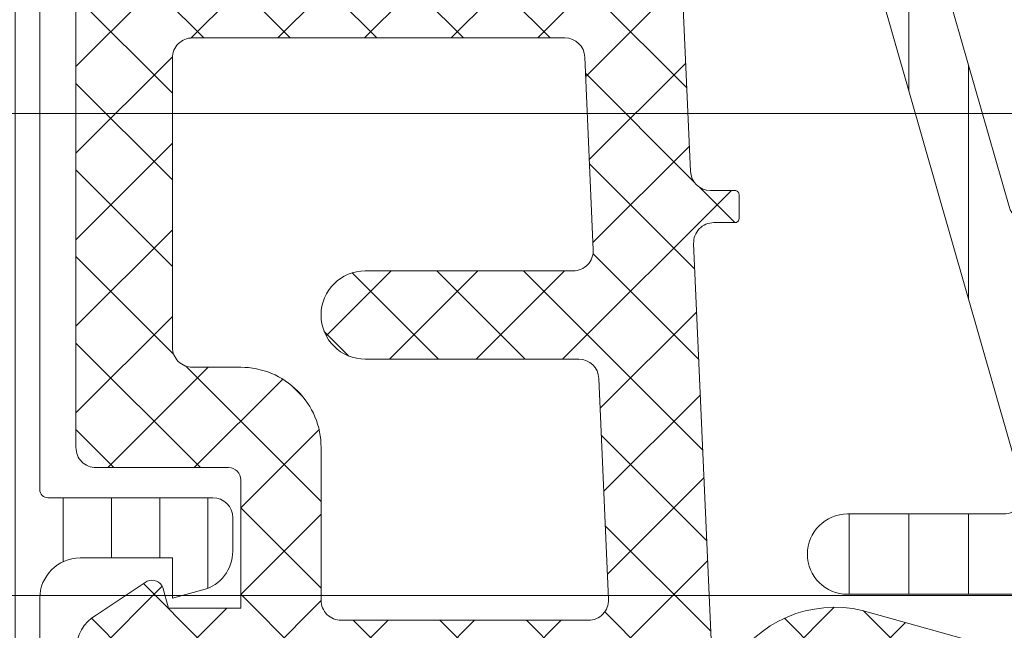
# Model space of a CAD drawing. Header units: millimetres. Extents: x 144573 to 336993, y 74252 to 247042.
# Tile 852 of 1056: x 205889 to 205913, y 219216 to 219232. Entities that reach past the tile are written whole.
import ezdxf

# ---------------------------------------------------------------- set-up
doc = ezdxf.new("R2010")
doc.units = ezdxf.units.MM
doc.layers.add('FASÁDA DETAILNÍ', color=255, linetype='Continuous', lineweight=0)

msp = doc.modelspace()

# ---------------------------------------------------------------- hatches: boundary and pattern name
at = {"layer": 'FASÁDA DETAILNÍ'}
h = msp.add_hatch(dxfattribs=at)
h.set_pattern_fill('LINIE', color=256, scale=1.2, angle=90, style=0)
h.set_pattern_definition([(90, (218707.1470326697, 217937.5531760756), (-1.2, 7.347638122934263e-17), [])])
edge = h.paths.add_edge_path()
edge.add_arc((205888.0547601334, 219209.7698121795), 0.2999999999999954, 90.00207529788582, 180.0020752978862, ccw=False)
edge.add_line((205888.0547492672, 219210.0698121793), (205888.8650806, 219210.0698408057))
edge.add_arc((205888.8650651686, 219210.5698381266), 0.4999973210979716, 270.0017683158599, 360.0023822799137)
edge.add_line((205889.3650624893, 219210.5698589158), (205889.3663830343, 219211.4109311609))
edge.add_arc((205889.5663830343, 219211.4109311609), 0.1999999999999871, 90.00000000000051, 180.0000000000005, ccw=False)
edge.add_line((205889.5663830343, 219211.6109311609), (205893.6663830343, 219211.6109311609))
edge.add_arc((205893.6663830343, 219212.1109311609), 0.5000000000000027, 269.9999999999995, 359.9999999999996)
edge.add_line((205894.1663830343, 219212.1109311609), (205894.1663830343, 219212.9416803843))
edge.add_arc((205893.1663830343, 219212.9416803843), 0.9999999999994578, 360.0000000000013, 434.9999999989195)
edge.add_line((205893.4252020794, 219213.9076062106), (205892.6663830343, 219214.1109311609))
edge.add_line((205892.6663830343, 219214.1109311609), (205892.6663830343, 219213.1109311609))
edge.add_line((205892.6663830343, 219213.1109311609), (205890.3663830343, 219213.1109311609))
edge.add_arc((205890.36809228, 219214.1150576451), 1.004127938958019, 180.2340877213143, 269.9024699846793, ccw=False)
edge.add_line((205889.3639727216, 219214.1109551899), (205889.3639727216, 219217.1108335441))
edge.add_arc((205890.3680920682, 219217.1068051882), 1.004127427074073, 450.09751797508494, 539.7701403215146, ccw=False)
edge.add_line((205890.3663830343, 219218.1109311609), (205892.6663830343, 219218.1109311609))
edge.add_line((205892.6663830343, 219218.1109311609), (205892.6663830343, 219217.1109311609))
edge.add_line((205892.6663830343, 219217.1109311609), (205893.4252020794, 219217.3142561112))
edge.add_arc((205893.1663830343, 219218.2801819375), 1.000000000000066, 285.0000000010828, 359.9999999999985)
edge.add_line((205894.1663830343, 219218.2801819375), (205894.1663830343, 219219.1109311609))
edge.add_arc((205893.6663830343, 219219.1109311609), 0.4999999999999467, 360, 450)
edge.add_line((205893.6663830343, 219219.6109311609), (205889.5663830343, 219219.6109311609))
edge.add_arc((205889.5681115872, 219219.8151042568), 0.2041804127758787, 181.1558689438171, 269.5149389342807, ccw=False)
edge.add_line((205889.3639727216, 219219.8109854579), (205889.3639498, 219245.6523522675))
edge.add_arc((205888.8639524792, 219245.6523368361), 0.4999973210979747, 360.0017683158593, 450.0023822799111)
edge.add_line((205888.8639316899, 219246.1523341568), (205888.0536003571, 219246.1523055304))
edge.add_arc((205888.0535894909, 219246.4523055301), 0.299999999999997, 180.0020752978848, 270.0020752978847, ccw=False)
edge.add_line((205887.7535894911, 219246.4522946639), (205887.7538345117, 219248.8522930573))
edge.add_arc((205887.2538385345, 219248.8522775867), 0.499995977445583, 360.0017728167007, 450.0023777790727)
edge.add_line((205887.2538177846, 219249.3522735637), (205883.7772762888, 219249.3521469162))
edge.add_arc((205883.9196227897, 219248.3623339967), 0.99999607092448, 458.1836833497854, 572.7290913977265)
edge.add_line((205883.0783897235, 219247.821668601), (205884.3969421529, 219245.5380595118))
edge.add_arc((205883.9639384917, 219245.2880438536), 0.5000000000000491, 360.00213520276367, 390.00207189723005, ccw=False)
edge.add_line((205884.4639384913, 219245.2880624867), (205884.4650248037, 219210.9337937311))
edge.add_arc((205883.9650248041, 219210.9337761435), 0.5000000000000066, 330.0020786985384, 360.0020153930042, ccw=False)
edge.add_line((205884.3980465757, 219210.6837918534), (205883.0796595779, 219208.4000872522))
edge.add_arc((205883.9209318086, 219207.8594827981), 0.9999960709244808, 507.2750591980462, 621.8204672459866)
edge.add_line((205883.7786570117, 219206.8696595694), (205887.2551985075, 219206.8697862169))
edge.add_arc((205887.2551830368, 219207.3697821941), 0.4999959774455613, 270.0017728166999, 360.0023777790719)
edge.add_line((205887.7551790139, 219207.3698029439), (205887.7547601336, 219209.7698013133))
edge = h.paths.add_edge_path(flags=16)
edge.add_line((205887.5644845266, 219233.9609249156), (205886.2644904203, 219233.9609249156))
edge.add_arc((205886.2644867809, 219234.4609212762), 0.4999963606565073, 179.9995829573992, 270.0004170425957, ccw=False)
edge.add_line((205885.7644904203, 219234.4609249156), (205885.7644904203, 219243.3109188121))
edge.add_arc((205886.2644867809, 219243.3109224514), 0.4999963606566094, 89.99958295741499, 180.0004170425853, ccw=False)
edge.add_line((205886.2644904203, 219243.810918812), (205887.5644845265, 219243.810918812))
edge.add_arc((205887.5645010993, 219243.3109188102), 0.5000000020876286, 360.0000002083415, 450.0018991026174, ccw=False)
edge.add_line((205888.0645011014, 219243.3109188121), (205888.0645011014, 219234.4609249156))
edge.add_arc((205887.5645010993, 219234.4609249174), 0.5000000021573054, 269.99810091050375, 359.99999978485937, ccw=False)
edge = h.paths.add_edge_path(flags=16)
edge.add_arc((205887.5645011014, 219223.7609188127), 0.4999999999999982, 269.9999999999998, 360.000000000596, ccw=False)
edge.add_line((205887.5645011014, 219223.2609188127), (205886.2644904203, 219223.2609188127))
edge.add_arc((205886.2644904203, 219223.7609188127), 0.4999999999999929, 179.9999999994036, 269.99999999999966, ccw=False)
edge.add_line((205885.7644904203, 219223.7609188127), (205885.7644904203, 219232.4609249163))
edge.add_arc((205886.2644904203, 219232.4609249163), 0.5000000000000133, 450.0000000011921, 539.9999999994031, ccw=False)
edge.add_line((205886.2644904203, 219232.9609249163), (205887.5645011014, 219232.9609249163))
edge.add_arc((205887.5645011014, 219232.4609249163), 0.5000000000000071, 360.00000000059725, 450.0000000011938, ccw=False)
edge.add_line((205888.0645011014, 219232.4609249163), (205888.0645011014, 219223.7609188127))
edge = h.paths.add_edge_path(flags=16)
edge.add_arc((205886.2644867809, 219221.7609224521), 0.4999963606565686, 89.99958295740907, 180.0004170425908, ccw=False)
edge.add_line((205886.2644904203, 219222.2609188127), (205887.5644845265, 219222.2609188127))
edge.add_arc((205887.5645010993, 219221.7609188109), 0.5000000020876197, 360.00000020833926, 450.0018991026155, ccw=False)
edge.add_line((205888.0645011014, 219221.7609188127), (205888.0645011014, 219212.9109096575))
edge.add_arc((205887.5645163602, 219212.9109096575), 0.4999847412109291, 269.99999999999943, 360.00000000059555, ccw=False)
edge.add_line((205887.5645163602, 219212.4109249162), (205886.2645056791, 219212.4109249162))
edge.add_arc((205886.2645056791, 219212.910940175), 0.5000152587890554, 179.9999999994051, 270.0000000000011, ccw=False)
edge.add_line((205885.7644904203, 219212.9109401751), (205885.7644904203, 219221.7609188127))
h = msp.add_hatch(dxfattribs=at)
h.set_pattern_fill('ANSI37', color=256, scale=0.48, angle=90, style=0)
h.set_pattern_definition([(135, (205894.363949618, 219219.3597288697), (-1.077630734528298, -1.077630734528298), []), (225, (205894.363949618, 219219.3597288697), (1.077630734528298, -1.077630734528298), [])])
edge = h.paths.add_edge_path(flags=16)
edge.add_line((205893.6996556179, 219215.9584518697), (205892.3068016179, 219216.0581958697))
edge.add_arc((205892.2639441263, 219215.4597289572), 0.599999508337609, 85.90391948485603, 180.0000083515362)
edge.add_arc((205892.2639441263, 219215.4597287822), 0.5999995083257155, 179.9999916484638, 274.0960805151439)
edge.add_line((205892.3068016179, 219214.8612618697), (205893.6996556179, 219214.9610058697))
edge.add_arc((205893.6639411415, 219215.4597288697), 0.5000001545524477, 274.0960643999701, 445.9039356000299)
edge = h.paths.add_edge_path(flags=16)
edge.add_arc((205896.8639492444, 219213.8597322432), 0.4999996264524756, 89.99995719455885, 180.0000428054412)
edge.add_line((205896.363949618, 219213.8597318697), (205896.363949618, 219210.2660468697))
edge.add_arc((205896.8639499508, 219210.2660468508), 0.5000003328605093, 179.9999978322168, 293.2180266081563)
edge.add_line((205897.0610656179, 219209.8065408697), (205903.3921676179, 219212.5224188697))
edge.add_arc((205903.1950516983, 219212.9819242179), 0.4999998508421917, 293.2180817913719, 362.5001106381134)
edge.add_line((205903.6945756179, 219213.0037348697), (205903.6562496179, 219213.8815418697))
edge.add_arc((205903.1567260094, 219213.8597323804), 0.499999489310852, 2.499979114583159, 90.00004485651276)
edge.add_line((205903.1567256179, 219214.3597318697), (205896.863949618, 219214.3597318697))
edge = h.paths.add_edge_path(flags=16)
edge.add_line((205902.2721116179, 219239.4136508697), (205893.3752586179, 219243.5623208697))
edge.add_arc((205893.1639494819, 219243.1091671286), 0.4999998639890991, 64.99999208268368, 180.0000296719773)
edge.add_line((205892.6639496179, 219243.1091668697), (205892.6639496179, 219233.7597318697))
edge.add_arc((205893.1639492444, 219233.7597314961), 0.4999996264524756, 179.9999571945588, 270.0000428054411)
edge.add_line((205893.1639496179, 219233.2597318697), (205902.2878726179, 219233.2597318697))
edge.add_arc((205902.2878724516, 219233.7597319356), 0.5000000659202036, 270.000019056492, 362.5000272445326)
edge.add_line((205902.7873966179, 219233.7815418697), (205902.5603266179, 219238.9823058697))
edge.add_arc((205902.0608012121, 219238.9604961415), 0.5000012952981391, 2.499997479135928, 64.99990801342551)
edge = h.paths.add_edge_path(flags=16)
edge.add_arc((205893.1639492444, 219230.5597322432), 0.4999996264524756, 89.99995719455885, 180.0000428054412)
edge.add_line((205892.6639496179, 219230.5597318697), (205892.6639496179, 219223.3597318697))
edge.add_arc((205893.1639492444, 219223.3597314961), 0.4999996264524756, 179.9999571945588, 270.0000428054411)
edge.add_line((205893.1639496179, 219222.8597318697), (205894.363949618, 219222.8597318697))
edge.add_arc((205894.3639511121, 219220.8597333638), 1.999998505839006, -4.2804607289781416e-05, 90.0000428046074, ccw=False)
edge.add_line((205896.363949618, 219220.8597318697), (205896.363949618, 219217.0597318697))
edge.add_arc((205896.8639492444, 219217.0597314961), 0.4999996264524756, 179.9999571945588, 270.0000428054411)
edge.add_line((205896.863949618, 219216.5597318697), (205903.0170106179, 219216.5597318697))
edge.add_arc((205903.0170104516, 219217.0597319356), 0.5000000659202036, 270.000019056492, 362.5000272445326)
edge.add_line((205903.5165346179, 219217.0815418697), (205903.2763996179, 219222.5815418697))
edge.add_arc((205902.7768760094, 219222.5597323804), 0.499999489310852, 2.499979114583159, 90.00004485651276)
edge.add_line((205902.7768756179, 219223.0597318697), (205897.4639496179, 219223.0597318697))
edge.add_arc((205897.4639496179, 219224.1597318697), 1.099999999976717, 90, 270, ccw=False)
edge.add_line((205897.4639496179, 219225.2597318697), (205902.6371606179, 219225.2597318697))
edge.add_arc((205902.6371604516, 219225.7597319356), 0.5000000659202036, 270.000019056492, 362.5000272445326)
edge.add_line((205903.1366846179, 219225.7815418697), (205902.9271116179, 219230.5815418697))
edge.add_arc((205902.4275880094, 219230.5597323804), 0.499999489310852, 2.499979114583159, 90.00004485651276)
edge.add_line((205902.4275876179, 219231.0597318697), (205893.1639496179, 219231.0597318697))
edge = h.paths.add_edge_path()
edge.add_line((205894.5504066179, 219245.7727848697), (205903.3382726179, 219241.6749358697))
edge.add_ellipse((205902.0704151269, 219238.9560105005), major_axis=(-3.000002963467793, 0), ratio=1, start_angle=182.5000588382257, end_angle=244.9999693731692, ccw=False)
edge.add_line((205905.0675626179, 219239.0868718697), (205905.0958966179, 219238.4379218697))
edge.add_ellipse((205905.5954202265, 219238.459731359), major_axis=(-0.499999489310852, 0), ratio=1, start_angle=2.499979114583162, end_angle=90.00004485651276)
edge.add_line((205905.5954206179, 219237.9597318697), (205906.5639496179, 219237.9597318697))
edge.add_ellipse((205906.5639496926, 219237.8597319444), major_axis=(-0.09999992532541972, 0), ratio=1, start_angle=179.9999572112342, end_angle=270.0000428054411, ccw=False)
edge.add_line((205906.6639496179, 219237.8597318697), (205906.6639496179, 219237.2597318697))
edge.add_ellipse((205906.5639496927, 219237.259731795), major_axis=(-0.09999992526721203, 0), ratio=1, start_angle=89.99995717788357, end_angle=180.0000427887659, ccw=False)
edge.add_line((205906.5639496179, 219237.1597318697), (205905.6609116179, 219237.1597318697))
edge.add_ellipse((205905.6609117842, 219236.6597318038), major_axis=(-0.5000000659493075, 0), ratio=1, start_angle=-89.99998094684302, end_angle=2.500027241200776)
edge.add_line((205905.1613876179, 219236.6379218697), (205905.555225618, 219227.7376278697))
edge.add_ellipse((205906.0547368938, 219227.7597319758), major_axis=(-0.5000001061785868, 0), ratio=1, start_angle=2.533769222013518, end_angle=90.00008298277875)
edge.add_line((205906.0547376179, 219227.2597318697), (205906.6639496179, 219227.2597318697))
edge.add_ellipse((205906.6639496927, 219227.1597319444), major_axis=(-0.09999992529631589, 0), ratio=1, start_angle=179.9999572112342, end_angle=270.0000428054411, ccw=False)
edge.add_line((205906.7639496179, 219227.1597318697), (205906.7639496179, 219226.5597318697))
edge.add_ellipse((205906.6639496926, 219226.559731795), major_axis=(-0.0999999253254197, 0), ratio=1, start_angle=89.99995721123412, end_angle=180.0000427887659, ccw=False)
edge.add_line((205906.6639496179, 219226.4597318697), (205906.1343876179, 219226.4597318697))
edge.add_ellipse((205906.1343873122, 219225.9597313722), major_axis=(-0.5000004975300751, 0), ratio=1, start_angle=-90.0000350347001, end_angle=2.533697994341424)
edge.add_line((205905.634875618, 219225.9376278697), (205906.1455316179, 219214.3974028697))
edge.add_ellipse((205906.6450562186, 219214.4192124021), major_axis=(-0.5000004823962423, 0), ratio=1, start_angle=2.499979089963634, end_angle=93.21705730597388)
edge.add_line((205906.6731156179, 219213.9199998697), (205911.8068586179, 219214.2085628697))
edge.add_ellipse((205911.6913031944, 219214.6189808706), major_axis=(-0.4263754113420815, 0), ratio=1, start_angle=105.7248544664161, end_angle=249.2410276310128)
edge.add_line((205911.8424266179, 219215.0176758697), (205911.6098236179, 219215.0164358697))
edge.add_line((205911.6098236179, 219215.0164358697), (205909.7272446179, 219214.7182978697))
edge.add_line((205909.7272446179, 219214.7182978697), (205906.8779596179, 219215.1187238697))
edge.add_ellipse((205906.9197102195, 219215.4158044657), major_axis=(-0.2999999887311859, 0), ratio=1, start_angle=-34.59774638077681, end_angle=82.00025595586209, ccw=False)
edge.add_ellipse((205909.1422813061, 219213.8826910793), major_axis=(-3.000047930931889, 0), ratio=1, start_angle=251.9915754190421, end_angle=325.40235871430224, ccw=False)
edge.add_line((205910.0697666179, 219216.7357698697), (205912.324657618, 219216.1021938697))
edge.add_ellipse((205912.1637280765, 219215.3269813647), major_axis=(-0.7917403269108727, 0), ratio=1, start_angle=186.798346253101, end_angle=258.2723102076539, ccw=False)
edge.add_line((205912.9499016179, 219215.4207038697), (205912.9511226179, 219214.3624938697))
edge.add_ellipse((205911.772036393, 219214.4916181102), major_axis=(-1.186135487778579, 0), ratio=1, start_angle=108.65557644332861, end_angle=173.7503218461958, ccw=False)
edge.add_line((205912.1514556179, 219213.3678038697), (205908.9101156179, 219212.2734708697))
edge.add_line((205908.9101156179, 219212.2734708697), (205900.8603206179, 219209.3836928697))
edge.add_line((205900.8603206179, 219209.3836928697), (205890.9624436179, 219205.0508838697))
edge.add_ellipse((205890.7641735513, 219205.5098928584), major_axis=(-0.5000002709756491, 0), ratio=1, start_angle=0.06657637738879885, end_angle=113.36204948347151, ccw=False)
edge.add_line((205890.2641736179, 219205.5093118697), (205890.2635386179, 219206.0560128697))
edge.add_ellipse((205890.7635387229, 219206.0565931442), major_axis=(-0.5000004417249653, 0), ratio=1, start_angle=-66.07917546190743, end_angle=0.06649451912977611, ccw=False)
edge.add_line((205890.5608016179, 219206.5136468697), (205893.7648046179, 219207.9154028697))
edge.add_ellipse((205893.3639502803, 219208.831543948), major_axis=(-0.9999993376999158, 0), ratio=1, start_angle=113.6316147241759, end_angle=180.0000528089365)
edge.add_line((205894.363949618, 219208.8315448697), (205894.363949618, 219214.0594868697))
edge.add_line((205894.363949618, 219214.0594868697), (205892.5644706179, 219214.0594958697))
edge.add_line((205892.5644706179, 219214.0594958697), (205892.4265286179, 219213.5446948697))
edge.add_ellipse((205892.1493745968, 219213.6594601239), major_axis=(-0.2999756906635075, 0), ratio=1, start_angle=67.49643330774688, end_angle=157.5062997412, ccw=False)
edge.add_line((205892.0345616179, 219213.3823258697), (205890.7644346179, 219214.2314928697))
edge.add_ellipse((205891.2641553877, 219215.097357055), major_axis=(-0.9997207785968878, 0), ratio=1, start_angle=-0.00761184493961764, end_angle=60.009239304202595, ccw=False)
edge.add_line((205890.2644346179, 219215.0974898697), (205890.2644656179, 219215.8218508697))
edge.add_ellipse((205891.2642034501, 219215.8216428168), major_axis=(-0.9997378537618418, 0), ratio=1, start_angle=299.9913249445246, end_angle=359.98807632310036, ccw=False)
edge.add_line((205890.7644656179, 219216.6875168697), (205892.0345616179, 219217.5366838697))
edge.add_ellipse((205892.1493735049, 219217.2595363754), major_axis=(-0.2999875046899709, 0), ratio=1, start_angle=202.4986038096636, end_angle=292.5024061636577, ccw=False)
edge.add_line((205892.4265286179, 219217.3743298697), (205892.5645006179, 219216.8595138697))
edge.add_line((205892.5645006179, 219216.8595138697), (205894.363949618, 219216.8595058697))
edge.add_line((205894.363949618, 219216.8595058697), (205894.363949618, 219220.0597328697))
edge.add_ellipse((205894.0639498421, 219220.0597330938), major_axis=(-0.2999997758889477, 0), ratio=1, start_angle=179.9999572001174, end_angle=270.0000428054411)
edge.add_line((205894.0639496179, 219220.3597328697), (205890.7639536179, 219220.3597328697))
edge.add_ellipse((205890.7639532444, 219220.8597324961), major_axis=(-0.4999996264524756, 0), ratio=1, start_angle=-4.2805441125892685e-05, end_angle=90.00004280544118, ccw=False)
edge.add_line((205890.2639536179, 219220.8597328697), (205890.2639536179, 219247.7573548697))
edge.add_line((205890.2639536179, 219247.7573548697), (205891.814345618, 219248.6524728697))
edge.add_ellipse((205892.064345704, 219248.2194603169), major_axis=(-0.4999999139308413, 0), ratio=1, start_angle=180.0000633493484, end_angle=300.0000170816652, ccw=False)
edge.add_line((205892.564345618, 219248.2194608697), (205894.2617166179, 219248.2194608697))
edge.add_line((205894.2617166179, 219248.2194608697), (205894.2617166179, 219246.2259388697))
edge.add_ellipse((205894.761716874, 219246.225938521), major_axis=(-0.5000002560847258, 0), ratio=1, start_angle=-3.995391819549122e-05, end_angle=64.99987141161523)
h = msp.add_hatch(dxfattribs=at)
h.set_pattern_fill('ANSI37', color=256, scale=0.48, angle=90, style=0)
h.set_pattern_definition([(135, (205894.3639498, 219219.3597288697), (-1.077630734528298, -1.077630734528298), []), (225, (205894.3639498, 219219.3597288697), (1.077630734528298, -1.077630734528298), [])])
edge = h.paths.add_edge_path(flags=16)
edge.add_line((205893.6996558, 219215.9584518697), (205892.3068018, 219216.0581958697))
edge.add_arc((205892.2639443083, 219215.4597289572), 0.599999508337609, 85.90391948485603, 180.0000083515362)
edge.add_arc((205892.2639443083, 219215.4597287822), 0.5999995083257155, 179.9999916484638, 274.0960805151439)
edge.add_line((205892.3068018, 219214.8612618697), (205893.6996558, 219214.9610058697))
edge.add_arc((205893.6639413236, 219215.4597288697), 0.5000001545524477, 274.0960643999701, 445.9039356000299)
edge = h.paths.add_edge_path(flags=16)
edge.add_arc((205896.8639494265, 219213.8597322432), 0.4999996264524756, 89.99995719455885, 180.0000428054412)
edge.add_line((205896.3639498, 219213.8597318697), (205896.3639498, 219210.2660468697))
edge.add_arc((205896.8639501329, 219210.2660468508), 0.5000003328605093, 179.9999978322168, 293.2180266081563)
edge.add_line((205897.0610658, 219209.8065408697), (205903.3921678, 219212.5224188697))
edge.add_arc((205903.1950518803, 219212.9819242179), 0.4999998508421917, 293.2180817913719, 362.5001106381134)
edge.add_line((205903.6945758, 219213.0037348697), (205903.6562498, 219213.8815418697))
edge.add_arc((205903.1567261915, 219213.8597323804), 0.499999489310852, 2.499979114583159, 90.00004485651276)
edge.add_line((205903.1567258, 219214.3597318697), (205896.8639498, 219214.3597318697))
edge = h.paths.add_edge_path(flags=16)
edge.add_line((205902.2721118, 219239.4136508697), (205893.3752588, 219243.5623208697))
edge.add_arc((205893.163949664, 219243.1091671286), 0.4999998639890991, 64.99999208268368, 180.0000296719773)
edge.add_line((205892.6639498, 219243.1091668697), (205892.6639498, 219233.7597318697))
edge.add_arc((205893.1639494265, 219233.7597314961), 0.4999996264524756, 179.9999571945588, 270.0000428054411)
edge.add_line((205893.1639498, 219233.2597318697), (205902.2878728, 219233.2597318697))
edge.add_arc((205902.2878726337, 219233.7597319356), 0.5000000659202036, 270.000019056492, 362.5000272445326)
edge.add_line((205902.7873968, 219233.7815418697), (205902.5603268, 219238.9823058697))
edge.add_arc((205902.0608013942, 219238.9604961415), 0.5000012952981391, 2.499997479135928, 64.99990801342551)
edge = h.paths.add_edge_path(flags=16)
edge.add_arc((205893.1639494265, 219230.5597322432), 0.4999996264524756, 89.99995719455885, 180.0000428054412)
edge.add_line((205892.6639498, 219230.5597318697), (205892.6639498, 219223.3597318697))
edge.add_arc((205893.1639494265, 219223.3597314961), 0.4999996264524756, 179.9999571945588, 270.0000428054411)
edge.add_line((205893.1639498, 219222.8597318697), (205894.3639498, 219222.8597318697))
edge.add_arc((205894.3639512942, 219220.8597333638), 1.999998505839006, -4.2804607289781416e-05, 90.0000428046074, ccw=False)
edge.add_line((205896.3639498, 219220.8597318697), (205896.3639498, 219217.0597318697))
edge.add_arc((205896.8639494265, 219217.0597314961), 0.4999996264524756, 179.9999571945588, 270.0000428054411)
edge.add_line((205896.8639498, 219216.5597318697), (205903.0170108, 219216.5597318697))
edge.add_arc((205903.0170106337, 219217.0597319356), 0.5000000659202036, 270.000019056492, 362.5000272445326)
edge.add_line((205903.5165348, 219217.0815418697), (205903.2763998, 219222.5815418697))
edge.add_arc((205902.7768761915, 219222.5597323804), 0.499999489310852, 2.499979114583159, 90.00004485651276)
edge.add_line((205902.7768758, 219223.0597318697), (205897.4639498, 219223.0597318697))
edge.add_arc((205897.4639498, 219224.1597318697), 1.099999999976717, 90, 270, ccw=False)
edge.add_line((205897.4639498, 219225.2597318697), (205902.6371608, 219225.2597318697))
edge.add_arc((205902.6371606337, 219225.7597319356), 0.5000000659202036, 270.000019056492, 362.5000272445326)
edge.add_line((205903.1366848, 219225.7815418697), (205902.9271118, 219230.5815418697))
edge.add_arc((205902.4275881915, 219230.5597323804), 0.499999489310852, 2.499979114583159, 90.00004485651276)
edge.add_line((205902.4275878, 219231.0597318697), (205893.1639498, 219231.0597318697))
edge = h.paths.add_edge_path()
edge.add_line((205894.5504068, 219245.7727848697), (205903.3382728, 219241.6749358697))
edge.add_ellipse((205902.070415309, 219238.9560105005), major_axis=(-3.000002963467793, 0), ratio=1, start_angle=182.5000588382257, end_angle=244.9999693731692, ccw=False)
edge.add_line((205905.0675628, 219239.0868718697), (205905.0958968, 219238.4379218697))
edge.add_ellipse((205905.5954204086, 219238.459731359), major_axis=(-0.499999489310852, 0), ratio=1, start_angle=2.499979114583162, end_angle=90.00004485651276)
edge.add_line((205905.5954208, 219237.9597318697), (205906.5639498, 219237.9597318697))
edge.add_ellipse((205906.5639498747, 219237.8597319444), major_axis=(-0.09999992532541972, 0), ratio=1, start_angle=179.9999572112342, end_angle=270.0000428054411, ccw=False)
edge.add_line((205906.6639498, 219237.8597318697), (205906.6639498, 219237.2597318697))
edge.add_ellipse((205906.5639498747, 219237.259731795), major_axis=(-0.09999992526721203, 0), ratio=1, start_angle=89.99995717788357, end_angle=180.0000427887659, ccw=False)
edge.add_line((205906.5639498, 219237.1597318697), (205905.6609118, 219237.1597318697))
edge.add_ellipse((205905.6609119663, 219236.6597318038), major_axis=(-0.5000000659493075, 0), ratio=1, start_angle=-89.99998094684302, end_angle=2.500027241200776)
edge.add_line((205905.1613878, 219236.6379218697), (205905.5552258, 219227.7376278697))
edge.add_ellipse((205906.0547370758, 219227.7597319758), major_axis=(-0.5000001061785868, 0), ratio=1, start_angle=2.533769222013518, end_angle=90.00008298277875)
edge.add_line((205906.0547378, 219227.2597318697), (205906.6639498, 219227.2597318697))
edge.add_ellipse((205906.6639498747, 219227.1597319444), major_axis=(-0.09999992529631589, 0), ratio=1, start_angle=179.9999572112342, end_angle=270.0000428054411, ccw=False)
edge.add_line((205906.7639498, 219227.1597318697), (205906.7639498, 219226.5597318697))
edge.add_ellipse((205906.6639498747, 219226.559731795), major_axis=(-0.0999999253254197, 0), ratio=1, start_angle=89.99995721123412, end_angle=180.0000427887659, ccw=False)
edge.add_line((205906.6639498, 219226.4597318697), (205906.1343878, 219226.4597318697))
edge.add_ellipse((205906.1343874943, 219225.9597313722), major_axis=(-0.5000004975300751, 0), ratio=1, start_angle=-90.0000350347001, end_angle=2.533697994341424)
edge.add_line((205905.6348758, 219225.9376278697), (205906.1455318, 219214.3974028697))
edge.add_ellipse((205906.6450564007, 219214.4192124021), major_axis=(-0.5000004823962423, 0), ratio=1, start_angle=2.499979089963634, end_angle=93.21705730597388)
edge.add_line((205906.6731158, 219213.9199998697), (205911.8068588, 219214.2085628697))
edge.add_ellipse((205911.6913033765, 219214.6189808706), major_axis=(-0.4263754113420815, 0), ratio=1, start_angle=105.7248544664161, end_angle=249.2410276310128)
edge.add_line((205911.8424268, 219215.0176758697), (205911.6098238, 219215.0164358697))
edge.add_line((205911.6098238, 219215.0164358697), (205909.7272448, 219214.7182978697))
edge.add_line((205909.7272448, 219214.7182978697), (205906.8779598, 219215.1187238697))
edge.add_ellipse((205906.9197104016, 219215.4158044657), major_axis=(-0.2999999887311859, 0), ratio=1, start_angle=-34.59774638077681, end_angle=82.00025595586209, ccw=False)
edge.add_ellipse((205909.1422814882, 219213.8826910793), major_axis=(-3.000047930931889, 0), ratio=1, start_angle=251.9915754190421, end_angle=325.40235871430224, ccw=False)
edge.add_line((205910.0697668, 219216.7357698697), (205912.3246578, 219216.1021938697))
edge.add_ellipse((205912.1637282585, 219215.3269813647), major_axis=(-0.7917403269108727, 0), ratio=1, start_angle=186.798346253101, end_angle=258.2723102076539, ccw=False)
edge.add_line((205912.9499018, 219215.4207038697), (205912.9511228, 219214.3624938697))
edge.add_ellipse((205911.772036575, 219214.4916181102), major_axis=(-1.186135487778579, 0), ratio=1, start_angle=108.65557644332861, end_angle=173.7503218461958, ccw=False)
edge.add_line((205912.1514558, 219213.3678038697), (205908.9101158, 219212.2734708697))
edge.add_line((205908.9101158, 219212.2734708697), (205900.8603208, 219209.3836928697))
edge.add_line((205900.8603208, 219209.3836928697), (205890.9624438, 219205.0508838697))
edge.add_ellipse((205890.7641737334, 219205.5098928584), major_axis=(-0.5000002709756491, 0), ratio=1, start_angle=0.06657637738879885, end_angle=113.36204948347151, ccw=False)
edge.add_line((205890.2641738, 219205.5093118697), (205890.2635388, 219206.0560128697))
edge.add_ellipse((205890.763538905, 219206.0565931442), major_axis=(-0.5000004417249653, 0), ratio=1, start_angle=-66.07917546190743, end_angle=0.06649451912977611, ccw=False)
edge.add_line((205890.5608018, 219206.5136468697), (205893.7648048, 219207.9154028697))
edge.add_ellipse((205893.3639504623, 219208.831543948), major_axis=(-0.9999993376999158, 0), ratio=1, start_angle=113.6316147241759, end_angle=180.0000528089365)
edge.add_line((205894.3639498, 219208.8315448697), (205894.3639498, 219214.0594868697))
edge.add_line((205894.3639498, 219214.0594868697), (205892.5644708, 219214.0594958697))
edge.add_line((205892.5644708, 219214.0594958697), (205892.4265288, 219213.5446948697))
edge.add_ellipse((205892.1493747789, 219213.6594601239), major_axis=(-0.2999756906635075, 0), ratio=1, start_angle=67.49643330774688, end_angle=157.5062997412, ccw=False)
edge.add_line((205892.0345618, 219213.3823258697), (205890.7644348, 219214.2314928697))
edge.add_ellipse((205891.2641555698, 219215.097357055), major_axis=(-0.9997207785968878, 0), ratio=1, start_angle=-0.00761184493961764, end_angle=60.009239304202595, ccw=False)
edge.add_line((205890.2644348, 219215.0974898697), (205890.2644658, 219215.8218508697))
edge.add_ellipse((205891.2642036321, 219215.8216428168), major_axis=(-0.9997378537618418, 0), ratio=1, start_angle=299.9913249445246, end_angle=359.98807632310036, ccw=False)
edge.add_line((205890.7644658, 219216.6875168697), (205892.0345618, 219217.5366838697))
edge.add_ellipse((205892.149373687, 219217.2595363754), major_axis=(-0.2999875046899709, 0), ratio=1, start_angle=202.4986038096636, end_angle=292.5024061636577, ccw=False)
edge.add_line((205892.4265288, 219217.3743298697), (205892.5645008, 219216.8595138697))
edge.add_line((205892.5645008, 219216.8595138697), (205894.3639498, 219216.8595058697))
edge.add_line((205894.3639498, 219216.8595058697), (205894.3639498, 219220.0597328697))
edge.add_ellipse((205894.0639500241, 219220.0597330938), major_axis=(-0.2999997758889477, 0), ratio=1, start_angle=179.9999572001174, end_angle=270.0000428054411)
edge.add_line((205894.0639498, 219220.3597328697), (205890.7639538, 219220.3597328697))
edge.add_ellipse((205890.7639534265, 219220.8597324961), major_axis=(-0.4999996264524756, 0), ratio=1, start_angle=-4.2805441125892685e-05, end_angle=90.00004280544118, ccw=False)
edge.add_line((205890.2639538, 219220.8597328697), (205890.2639538, 219247.7573548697))
edge.add_line((205890.2639538, 219247.7573548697), (205891.8143458, 219248.6524728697))
edge.add_ellipse((205892.0643458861, 219248.2194603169), major_axis=(-0.4999999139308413, 0), ratio=1, start_angle=180.0000633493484, end_angle=300.0000170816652, ccw=False)
edge.add_line((205892.5643458, 219248.2194608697), (205894.2617168, 219248.2194608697))
edge.add_line((205894.2617168, 219248.2194608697), (205894.2617168, 219246.2259388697))
edge.add_ellipse((205894.7617170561, 219246.225938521), major_axis=(-0.5000002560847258, 0), ratio=1, start_angle=-3.995391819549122e-05, end_angle=64.99987141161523)
h = msp.add_hatch(dxfattribs=at)
h.set_pattern_fill('ANSI31', color=256, scale=0.468, angle=45, style=0)
h.set_pattern_definition([(90, (205924.363949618, 219201.3597288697), (-1.4859, 3.33066907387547e-16), [])])
edge = h.paths.add_edge_path(flags=16)
edge.add_line((205922.015849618, 219219.4482068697), (205919.7931396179, 219218.1648448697))
edge.add_ellipse((205918.7932672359, 219219.8965698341), major_axis=(-1.999654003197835, 0), ratio=1, start_angle=60.00004577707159, end_angle=120.0015014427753, ccw=False)
edge.add_line((205917.7934416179, 219218.1648178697), (205916.6639236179, 219218.8169458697))
edge.add_ellipse((205918.1639267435, 219221.4150260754), major_axis=(-3.000005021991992, 0), ratio=1, start_angle=16.000054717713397, end_angle=59.9999864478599, ccw=False)
edge.add_line((205915.2801376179, 219220.5881098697), (205914.2274896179, 219224.2591318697))
edge.add_ellipse((205914.7081206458, 219224.3969506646), major_axis=(-0.5000002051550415, 0), ratio=1, start_angle=-90.00079895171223, end_angle=16.000007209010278, ccw=False)
edge.add_line((205914.708127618, 219224.8969508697), (205922.265880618, 219224.8968408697))
edge.add_ellipse((205922.2658707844, 219224.3968410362), major_axis=(-0.4999998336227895, 0), ratio=1, start_angle=179.999178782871, end_angle=269.99887315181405, ccw=False)
edge.add_line((205922.7658706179, 219224.3968338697), (205922.7658146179, 219220.7471848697))
edge.add_ellipse((205921.2658153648, 219220.7472243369), major_axis=(-1.499999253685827, 0), ratio=1, start_angle=120.00152725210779, end_angle=179.9984924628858, ccw=False)
edge = h.paths.add_edge_path(flags=16)
edge.add_line((205922.2658986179, 219226.4968428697), (205913.9625686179, 219226.4969698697))
edge.add_ellipse((205913.9625768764, 219226.9969701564), major_axis=(-0.5000002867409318, 0), ratio=1, start_angle=15.999943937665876, end_angle=89.9990536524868, ccw=False)
edge.add_line((205913.4819456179, 219226.8591518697), (205911.7750186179, 219232.8119138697))
edge.add_ellipse((205912.2556493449, 219232.9497328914), major_axis=(-0.4999999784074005, 0), ratio=1, start_angle=-90.0009480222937, end_angle=16.000041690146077, ccw=False)
edge.add_line((205912.2556576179, 219233.4497328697), (205922.2660116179, 219233.4495628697))
edge.add_ellipse((205922.2659994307, 219232.9495626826), major_axis=(-0.5000001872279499, 0), ratio=1, start_angle=179.9991047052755, end_angle=269.9986034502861, ccw=False)
edge.add_line((205922.7659996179, 219232.9495548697), (205922.7659096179, 219226.9968348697))
edge.add_ellipse((205922.265909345, 219226.9968431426), major_axis=(-0.5000002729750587, 0), ratio=1, start_angle=89.99877076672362, end_angle=179.9990519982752, ccw=False)
edge = h.paths.add_edge_path(flags=16)
edge.add_line((205911.7168626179, 219240.8138668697), (205914.8932526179, 219242.6477558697))
edge.add_ellipse((205916.3932524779, 219240.0496761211), major_axis=(-3.000002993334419, 0), ratio=1, start_angle=239.99850824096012, end_angle=299.999963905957, ccw=False)
edge.add_line((205917.8933216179, 219242.6477158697), (205922.0162046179, 219240.2672208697))
edge.add_ellipse((205921.266168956, 219238.9682025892), major_axis=(-1.500000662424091, 0), ratio=1, start_angle=179.9984828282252, end_angle=239.9984416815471, ccw=False)
edge.add_line((205922.7661696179, 219238.9681628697), (205922.7660786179, 219235.5495488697))
edge.add_ellipse((205922.2660791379, 219235.5495623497), major_axis=(-0.4999994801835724, 0), ratio=1, start_angle=89.99856531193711, end_angle=179.9984553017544, ccw=False)
edge.add_line((205922.2660666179, 219235.0495628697), (205911.9667516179, 219235.0497438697))
edge.add_ellipse((205911.9667699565, 219236.0497442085), major_axis=(-1.000000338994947, 0), ratio=1, start_angle=-0.0015275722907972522, end_angle=89.99894927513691, ccw=False)
edge.add_line((205910.9667696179, 219236.0497708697), (205910.9668626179, 219239.5148688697))
edge.add_ellipse((205912.4668627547, 219239.5148286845), major_axis=(-1.500000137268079, 0), ratio=1, start_angle=300.0000030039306, end_angle=359.9984650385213, ccw=False)
edge = h.paths.add_edge_path()
edge.add_line((205909.3669946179, 219242.6616728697), (205909.3667726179, 219236.1086098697))
edge.add_arc((205914.3667703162, 219236.1084430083), 4.999997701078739, 179.9980879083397, 196.0000237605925)
edge.add_line((205909.5604646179, 219234.7302548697), (205913.8290756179, 219219.8438368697))
edge.add_arc((205913.3484452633, 219219.7060183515), 0.4999994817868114, -90.00007395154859, 15.999997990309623, ccw=False)
edge.add_line((205913.3484446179, 219219.2060188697), (205909.4650706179, 219219.2060188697))
edge.add_arc((205909.4650506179, 219218.2060188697), 1.0000000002, 89.99885408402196, 269.9988540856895)
edge.add_line((205909.465030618, 219217.2060188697), (205914.1633666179, 219217.2058308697))
edge.add_line((205914.1633666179, 219217.2058308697), (205914.1633666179, 219217.0497788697))
edge.add_arc((205914.4633666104, 219217.0497782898), 0.2999999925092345, 179.999889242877, 248.0261541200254)
edge.add_line((205914.3511116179, 219216.7715718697), (205916.763013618, 219215.7983848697))
edge.add_arc((205916.6881770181, 219215.6129136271), 0.2000002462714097, -24.140982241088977, 68.02620227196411, ccw=False)
edge.add_line((205916.8706856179, 219215.5311168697), (205916.1541856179, 219213.9324318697))
edge.add_arc((205916.8385913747, 219213.625693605), 0.7499997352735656, 155.8589415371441, 270.000018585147)
edge.add_line((205916.8385916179, 219212.8756938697), (205921.9461406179, 219212.8756938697))
edge.add_arc((205921.9461404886, 219213.475693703), 0.5999998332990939, 270.000012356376, 390.1429248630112)
edge.add_line((205922.4650056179, 219213.7769888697), (205921.2037896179, 219215.9489458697))
edge.add_arc((205921.4632222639, 219216.099594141), 0.3000003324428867, 106.0000690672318, 210.1430306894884, ccw=False)
edge.add_line((205921.3805306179, 219216.3879728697), (205922.8950026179, 219216.8222398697))
edge.add_line((205922.8950026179, 219216.8222398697), (205924.2157746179, 219217.5847878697))
edge.add_arc((205924.0657738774, 219217.8445950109), 0.2999999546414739, 300.000168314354, 362.4633047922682)
edge.add_line((205924.3654966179, 219217.8574888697), (205924.3654966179, 219241.8471428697))
edge.add_arc((205924.0661608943, 219241.8670975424), 0.3000001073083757, 356.1861237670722, 419.9998522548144)
edge.add_line((205924.216161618, 219242.1269048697), (205922.8953556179, 219242.8894728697))
edge.add_line((205922.8953556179, 219242.8894728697), (205921.3808846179, 219243.3237398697))
edge.add_arc((205921.4635757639, 219243.612118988), 0.3000005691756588, 149.8570816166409, 254.00004323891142, ccw=False)
edge.add_line((205921.2041426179, 219243.7627668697), (205922.4653586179, 219245.9347228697))
edge.add_arc((205921.9464932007, 219246.2360185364), 0.6000003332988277, 329.8570476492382, 449.9999601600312)
edge.add_line((205921.9464936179, 219246.8360188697), (205912.0428936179, 219246.8360188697))
edge.add_arc((205912.0428928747, 219246.0860188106), 0.7500000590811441, 89.99994321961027, 204.1410202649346)
edge.add_line((205911.3584866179, 219245.7792808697), (205912.0749866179, 219244.1805958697))
edge.add_arc((205911.8924780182, 219244.0987991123), 0.2000002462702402, -68.02620227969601, 24.140982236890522, ccw=False)
edge.add_line((205911.9673146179, 219243.9133278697), (205909.5547396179, 219242.9398688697))
edge.add_arc((205909.6669937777, 219242.6616630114), 0.2999991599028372, 111.9737385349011, 179.9981172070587)

# ---------------------------------------------------------------- linework, layer by layer
for p, q in [((205889.3639727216, 219219.8109854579), (205889.3639498, 219245.6523522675)), ((198226.3692538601, 219229.1778314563), (212229.5384493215, 219229.1777965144)), ((198226.3692538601, 219229.1778314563), (218529.5384156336, 219229.1777807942)), ((202065.8691539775, 219229.1778218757), (205929.538449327, 219229.1778122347)), ((205456.8693537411, 219229.1778170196), (205929.538449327, 219229.1778170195)), ((205893.6663830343, 219219.6109311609), (205889.5663830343, 219219.6109311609)), ((205894.1663830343, 219218.2801819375), (205894.1663830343, 219219.1109311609)), ((205890.3663830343, 219218.1109311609), (205892.6663830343, 219218.1109311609)), ((205892.6663830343, 219218.1109311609), (205892.6663830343, 219217.1109311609)), ((205892.6663830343, 219217.1109311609), (205893.4252020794, 219217.3142561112)), ((218529.5384156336, 219217.1778170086), (198226.3692538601, 219217.1778170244)), ((212229.5384493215, 219217.1778170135), (198226.3692538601, 219217.1778170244)), ((205929.538449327, 219217.1778170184), (202106.8693537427, 219217.1778170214)), ((205929.538449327, 219217.1778170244), (205456.8693537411, 219217.1778170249)), ((205889.3639727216, 219214.1109551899), (205889.3639727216, 219217.1108335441))]:
    msp.add_line(p, q, dxfattribs=at)
at = {"layer": 'FASÁDA DETAILNÍ', "extrusion": (0, 0, -1)}
for points in [[(-205890.2644656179, 219215.8218508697, 0.267934), (-205890.7644656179, 219216.6875168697), (-205892.0345616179, 219217.5366838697), (-205892.0345616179, 219217.5366838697, 0.414233), (-205892.4265286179, 219217.3743298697), (-205892.5645006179, 219216.8595138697), (-205894.363949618, 219216.8595058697), (-205894.363949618, 219220.0597328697), (-205894.363949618, 219220.0597328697, -0.414214), (-205894.0639496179, 219220.3597328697), (-205890.7639536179, 219220.3597328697), (-205890.7639536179, 219220.3597328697, 0.414214), (-205890.2639536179, 219220.8597328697), (-205890.2639536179, 219247.7573548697)], [(-205890.2644658, 219215.8218508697, 0.267934), (-205890.7644658, 219216.6875168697), (-205892.0345618, 219217.5366838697), (-205892.0345618, 219217.5366838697, 0.414233), (-205892.4265288, 219217.3743298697), (-205892.5645008, 219216.8595138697), (-205894.3639498, 219216.8595058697), (-205894.3639498, 219220.0597328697), (-205894.3639498, 219220.0597328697, -0.414214), (-205894.0639498, 219220.3597328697), (-205890.7639538, 219220.3597328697), (-205890.7639538, 219220.3597328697, 0.414214), (-205890.2639538, 219220.8597328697), (-205890.2639538, 219247.7573548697)], [(-205905.1613876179, 219236.6379218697), (-205905.555225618, 219227.7376278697), (-205905.555225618, 219227.7376278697, -0.40132), (-205906.0547376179, 219227.2597318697), (-205906.6639496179, 219227.2597318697), (-205906.6639496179, 219227.2597318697, 0.414214), (-205906.7639496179, 219227.1597318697), (-205906.7639496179, 219226.5597318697), (-205906.7639496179, 219226.5597318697, 0.414214), (-205906.6639496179, 219226.4597318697), (-205906.1343876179, 219226.4597318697), (-205906.1343876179, 219226.4597318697, -0.427226), (-205905.634875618, 219225.9376278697), (-205906.1455316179, 219214.3974028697)], [(-205905.1613878, 219236.6379218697), (-205905.5552258, 219227.7376278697), (-205905.5552258, 219227.7376278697, -0.40132), (-205906.0547378, 219227.2597318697), (-205906.6639498, 219227.2597318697), (-205906.6639498, 219227.2597318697, 0.414214), (-205906.7639498, 219227.1597318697), (-205906.7639498, 219226.5597318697), (-205906.7639498, 219226.5597318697, 0.414214), (-205906.6639498, 219226.4597318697), (-205906.1343878, 219226.4597318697), (-205906.1343878, 219226.4597318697, -0.427226), (-205905.6348758, 219225.9376278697), (-205906.1455318, 219214.3974028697)], [(-205906.6727626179, 219215.5861478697, 0.331739), (-205910.0697666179, 219216.7357698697), (-205912.324657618, 219216.1021938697)], [(-205906.6727628, 219215.5861478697, 0.331739), (-205910.0697668, 219216.7357698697), (-205912.3246578, 219216.1021938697)]]:
    msp.add_lwpolyline(points, format="xyb", dxfattribs=at)
at = {"layer": 'FASÁDA DETAILNÍ'}
msp.add_lwpolyline([(205909.5604646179, 219234.7302548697), (205913.8290756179, 219219.8438368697)], dxfattribs=at)
at = {"layer": 'FASÁDA DETAILNÍ', "extrusion": (0, 0, -1)}
msp.add_lwpolyline([(-205922.2658986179, 219226.4968428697), (-205913.9625686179, 219226.4969698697), (-205913.9625686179, 219226.4969698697, 0.334591), (-205913.4819456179, 219226.8591518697), (-205911.7750186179, 219232.8119138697), (-205911.7750186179, 219232.8119138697, 0.498587), (-205912.2556576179, 219233.4497328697), (-205922.2660116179, 219233.4495628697), (-205922.2660116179, 219233.4495628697, 0.414211), (-205922.7659996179, 219232.9495548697), (-205922.7659096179, 219226.9968348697), (-205922.7659096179, 219226.9968348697, 0.414215), (-205922.2658986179, 219226.4968428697)], format="xyb", close=True, dxfattribs=at)
at = {"layer": 'FASÁDA DETAILNÍ'}
for points in [[(205893.1639496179, 219231.0597318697, 0.414214), (205892.6639496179, 219230.5597318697), (205892.6639496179, 219223.3597318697), (205892.6639496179, 219223.3597318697, 0.414214), (205893.1639496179, 219222.8597318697), (205894.363949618, 219222.8597318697), (205894.363949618, 219222.8597318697, -0.414214), (205896.363949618, 219220.8597318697), (205896.363949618, 219217.0597318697), (205896.363949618, 219217.0597318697, 0.414214), (205896.863949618, 219216.5597318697), (205903.0170106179, 219216.5597318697), (205903.0170106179, 219216.5597318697, 0.427052), (205903.5165346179, 219217.0815418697), (205903.2763996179, 219222.5815418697), (205903.2763996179, 219222.5815418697, 0.401491), (205902.7768756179, 219223.0597318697), (205897.4639496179, 219223.0597318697), (205897.4639496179, 219223.0597318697, -1), (205897.4639496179, 219225.2597318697), (205902.6371606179, 219225.2597318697), (205902.6371606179, 219225.2597318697, 0.427052), (205903.1366846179, 219225.7815418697), (205902.9271116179, 219230.5815418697), (205902.9271116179, 219230.5815418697, 0.401491), (205902.4275876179, 219231.0597318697), (205893.1639496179, 219231.0597318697)], [(205893.1639498, 219231.0597318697, 0.414214), (205892.6639498, 219230.5597318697), (205892.6639498, 219223.3597318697), (205892.6639498, 219223.3597318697, 0.414214), (205893.1639498, 219222.8597318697), (205894.3639498, 219222.8597318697), (205894.3639498, 219222.8597318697, -0.414214), (205896.3639498, 219220.8597318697), (205896.3639498, 219217.0597318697), (205896.3639498, 219217.0597318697, 0.414214), (205896.8639498, 219216.5597318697), (205903.0170108, 219216.5597318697), (205903.0170108, 219216.5597318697, 0.427052), (205903.5165348, 219217.0815418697), (205903.2763998, 219222.5815418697), (205903.2763998, 219222.5815418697, 0.401491), (205902.7768758, 219223.0597318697), (205897.4639498, 219223.0597318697), (205897.4639498, 219223.0597318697, -1), (205897.4639498, 219225.2597318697), (205902.6371608, 219225.2597318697), (205902.6371608, 219225.2597318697, 0.427052), (205903.1366848, 219225.7815418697), (205902.9271118, 219230.5815418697), (205902.9271118, 219230.5815418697, 0.401491), (205902.4275878, 219231.0597318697), (205893.1639498, 219231.0597318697)]]:
    msp.add_lwpolyline(points, format="xyb", close=True, dxfattribs=at)
msp.add_lwpolyline([(205913.8290756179, 219219.8438368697, -0.498582), (205913.3484446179, 219219.2060188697), (205909.4650706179, 219219.2060188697), (205909.4650706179, 219219.2060188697, 1), (205909.465030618, 219217.2060188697), (205914.1633666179, 219217.2058308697)], format="xyb", dxfattribs=at)
for centre, radius, start, end in [((205889.5681115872, 219219.8151042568), 0.2041804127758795, 181.1558689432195, 269.5149389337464), ((205893.6663830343, 219219.1109311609), 0.4999999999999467, 0, 90), ((205890.3680920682, 219217.1068051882), 1.004127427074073, 90.09751797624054, 179.7701403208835), ((205893.1663830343, 219218.2801819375), 1.000000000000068, 285.0000000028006, 0)]:
    msp.add_arc(centre, radius, start, end, dxfattribs=at)

doc.saveas('drawing.dxf')
